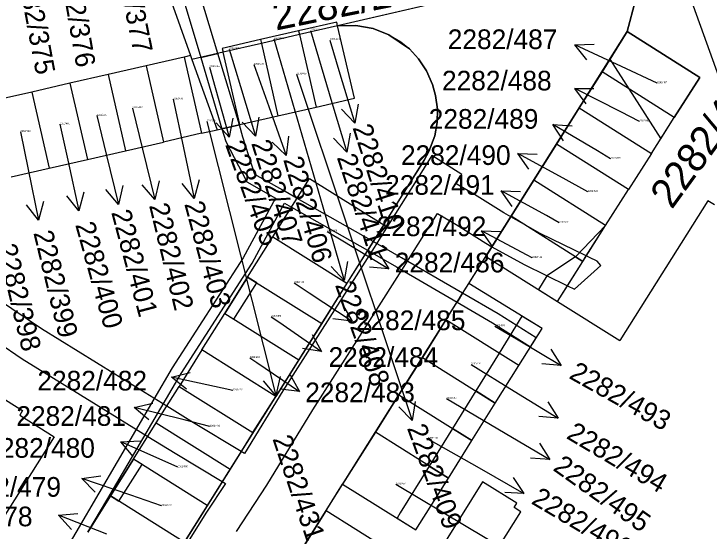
# Model space of a CAD drawing. Extents: x -785744 to -782822, y -1067550 to -1063910.
# Drawn here: x -783898.25 to -783857.94, y -1066019.89 to -1065989.9 of the extents above; entities that cross this region are included whole.
import ezdxf

# ---------------------------------------------------------------- set-up
doc = ezdxf.new("R2010")
doc.units = 0
for name, color, linetype in [('Hranice parcel', 7, 'Continuous'), ('Parcelní čísla', 7, 'Continuous'), ('Pop_ČP_popisy', 7, 'Continuous'), ('Věcná břemena k části', 7, 'Continuous')]:
    doc.layers.add(name, color=color, linetype=linetype)

msp = doc.modelspace()

# ---------------------------------------------------------------- linework, layer by layer
at = {"layer": 'Hranice parcel'}
for p, q in [((-783890.63, -1065984.95), (-783888.01, -1065992.32)), ((-783859.92, -1065986.45), (-783855.78, -1065998.04)), ((-783862.2, -1065989.09), (-783862.69, -1065990.93)), ((-783879.53, -1065990.38), (-783881.74, -1065990.88)), ((-783879.48, -1065990.59), (-783879.53, -1065990.38)), ((-783879.48, -1065990.59), (-783881.69, -1065991.1)), ((-783878.43, -1065990.58), (-783879.48, -1065990.59)), ((-783877.42, -1065990.75), (-783878.43, -1065990.58)), ((-783876.51, -1065991.11), (-783877.42, -1065990.75)), ((-783881.74, -1065990.88), (-783883.95, -1065991.39)), ((-783881.74, -1065990.88), (-783881.69, -1065991.1)), ((-783875.32, -1065991.93), (-783876.51, -1065991.11)), ((-783862.69, -1065990.93), (-783864.15, -1065993.26)), ((-783862.69, -1065990.93), (-783858.48, -1065993.59)), ((-783883.95, -1065991.39), (-783886.17, -1065991.9)), ((-783883.9, -1065991.61), (-783886.11, -1065992.12)), ((-783883.95, -1065991.39), (-783883.9, -1065991.61)), ((-783886.17, -1065991.9), (-783886.11, -1065992.12)), ((-783874.8, -1065992.5), (-783875.32, -1065991.93)), ((-783888.38, -1065992.4), (-783890.59, -1065992.91)), ((-783886.11, -1065992.12), (-783887.93, -1065992.54)), ((-783885.15, -1065996.32), (-783886.11, -1065992.12)), ((-783874.32, -1065993.21), (-783874.8, -1065992.5)), ((-783890.59, -1065992.91), (-783892.79, -1065993.42)), ((-783890.59, -1065992.91), (-783889.58, -1065997.33)), ((-783873.97, -1065994), (-783874.32, -1065993.21)), ((-783892.79, -1065993.42), (-783895, -1065993.92)), ((-783892.79, -1065993.42), (-783891.78, -1065997.84)), ((-783864.15, -1065993.26), (-783865.47, -1065995.35)), ((-783859.96, -1065995.91), (-783864.15, -1065993.26)), ((-783858.48, -1065993.59), (-783859.96, -1065995.91)), ((-783895, -1065993.92), (-783897.21, -1065994.43)), ((-783895, -1065993.92), (-783893.99, -1065998.34)), ((-783873.8, -1065994.63), (-783873.97, -1065994)), ((-783897.21, -1065994.43), (-783899.42, -1065994.93)), ((-783897.21, -1065994.43), (-783896.2, -1065998.85)), ((-783873.69, -1065995.42), (-783873.8, -1065994.63)), ((-783873.71, -1065996.2), (-783873.69, -1065995.42)), ((-783865.47, -1065995.35), (-783866.78, -1065997.45)), ((-783865.47, -1065995.35), (-783861.28, -1065998)), ((-783861.28, -1065998), (-783859.96, -1065995.91)), ((-783873.85, -1065996.97), (-783873.71, -1065996.2)), ((-783887.37, -1065996.82), (-783889.58, -1065997.33)), ((-783887.37, -1065996.82), (-783886.47, -1065996.62)), ((-783874.19, -1065997.88), (-783873.85, -1065996.97)), ((-783891.78, -1065997.84), (-783889.58, -1065997.33)), ((-783866.78, -1065997.45), (-783868.1, -1065999.55)), ((-783862.61, -1066000.09), (-783866.78, -1065997.45)), ((-783893.99, -1065998.34), (-783891.78, -1065997.84)), ((-783874.46, -1065998.39), (-783874.19, -1065997.88)), ((-783861.28, -1065998), (-783862.61, -1066000.09)), ((-783896.2, -1065998.85), (-783893.99, -1065998.34)), ((-783876.81, -1066002.13), (-783874.46, -1065998.39)), ((-783898.41, -1065999.35), (-783896.2, -1065998.85)), ((-783883.23, -1066002.82), (-783881.11, -1065999.44)), ((-783881.11, -1065999.44), (-783876.81, -1066002.13)), ((-783868.1, -1065999.55), (-783869.42, -1066001.64)), ((-783863.94, -1066002.18), (-783868.1, -1065999.55)), ((-783863.94, -1066002.18), (-783862.61, -1066000.09)), ((-783858.01, -1066000.74), (-783863.11, -1066008.85)), ((-783857.63, -1066000.98), (-783858.01, -1066000.74)), ((-783869.42, -1066001.64), (-783870.89, -1066003.97)), ((-783865.26, -1066004.26), (-783869.42, -1066001.64)), ((-783876.81, -1066002.13), (-783878.94, -1066005.52)), ((-783865.26, -1066004.26), (-783863.94, -1066002.18)), ((-783884.7, -1066005.16), (-783883.23, -1066002.82)), ((-783883.23, -1066002.82), (-783878.94, -1066005.52)), ((-783870.89, -1066003.97), (-783866.73, -1066006.58)), ((-783866.73, -1066006.58), (-783865.26, -1066004.26)), ((-783886.02, -1066007.27), (-783884.7, -1066005.16)), ((-783884.7, -1066005.16), (-783880.4, -1066007.85)), ((-783878.94, -1066005.52), (-783880.4, -1066007.85)), ((-783873.2, -1066007.65), (-783871.88, -1066005.53)), ((-783907.69, -1066006.65), (-783897.75, -1066012.91)), ((-783866.73, -1066006.58), (-783863.11, -1066008.85)), ((-783887.35, -1066009.39), (-783886.02, -1066007.27)), ((-783886.02, -1066007.27), (-783881.73, -1066009.96)), ((-783873.2, -1066007.65), (-783874.56, -1066009.82)), ((-783868.98, -1066010.3), (-783873.2, -1066007.65)), ((-783880.4, -1066007.85), (-783881.73, -1066009.96)), ((-783868.98, -1066010.3), (-783867.62, -1066008.14)), ((-783887.35, -1066009.39), (-783888.67, -1066011.5)), ((-783883.06, -1066012.08), (-783887.35, -1066009.39)), ((-783881.73, -1066009.96), (-783883.06, -1066012.08)), ((-783874.56, -1066009.82), (-783875.93, -1066011.99)), ((-783874.56, -1066009.82), (-783870.34, -1066012.48)), ((-783870.34, -1066012.48), (-783868.98, -1066010.3)), ((-783890, -1066013.62), (-783888.67, -1066011.5)), ((-783888.67, -1066011.5), (-783884.39, -1066014.18)), ((-783884.39, -1066014.18), (-783883.06, -1066012.08)), ((-783875.93, -1066011.99), (-783877.29, -1066014.16)), ((-783875.93, -1066011.99), (-783871.7, -1066014.65)), ((-783871.7, -1066014.65), (-783870.34, -1066012.48)), ((-783897.75, -1066012.91), (-783897.91, -1066013.17)), ((-783897.91, -1066013.17), (-783895.92, -1066014.42)), ((-783891.32, -1066015.73), (-783890, -1066013.62)), ((-783890, -1066013.62), (-783885.72, -1066016.3)), ((-783884.39, -1066014.18), (-783885.72, -1066016.3)), ((-783877.29, -1066014.16), (-783879.19, -1066017.18)), ((-783873.05, -1066016.82), (-783877.29, -1066014.16)), ((-783895.92, -1066014.42), (-783899.75, -1066020.51)), ((-783873.05, -1066016.82), (-783871.7, -1066014.65)), ((-783892.65, -1066017.85), (-783891.32, -1066015.73)), ((-783887.04, -1066018.41), (-783891.32, -1066015.73)), ((-783885.72, -1066016.3), (-783887.04, -1066018.41)), ((-783874.94, -1066019.83), (-783873.05, -1066016.82)), ((-783880.14, -1066018.7), (-783879.19, -1066017.18)), ((-783892.65, -1066017.85), (-783893.97, -1066019.96)), ((-783888.37, -1066020.53), (-783892.65, -1066017.85)), ((-783887.04, -1066018.41), (-783888.37, -1066020.53)), ((-783880.14, -1066018.7), (-783881.61, -1066021.04)), ((-783880.14, -1066018.7), (-783875.96, -1066021.32))]:
    msp.add_line(p, q, dxfattribs=at)
for points in [[(-783860.05, -1065986.09), (-783879.48, -1065990.59)], [(-783878.51, -1065994.79), (-783879.48, -1065990.59)], [(-783881.69, -1065991.1), (-783883.9, -1065991.61)], [(-783881.69, -1065991.1), (-783880.73, -1065995.3)], [(-783883.9, -1065991.61), (-783882.94, -1065995.81)], [(-783888.01, -1065992.32), (-783888.38, -1065992.4)], [(-783888.38, -1065992.4), (-783887.37, -1065996.82)], [(-783888.01, -1065992.32), (-783887.93, -1065992.54)], [(-783887.93, -1065992.54), (-783886.47, -1065996.62)], [(-783880.73, -1065995.3), (-783878.51, -1065994.79)], [(-783882.94, -1065995.81), (-783880.73, -1065995.3)], [(-783885.15, -1065996.32), (-783882.94, -1065995.81)], [(-783886.47, -1065996.62), (-783885.15, -1065996.32)], [(-783871.88, -1066005.53), (-783870.89, -1066003.97)], [(-783867.62, -1066008.14), (-783871.88, -1066005.53)], [(-783879.19, -1066017.18), (-783874.94, -1066019.83)], [(-783871.08, -1066017.03), (-783874.36, -1066022.32)], [(-783869.08, -1066018.28), (-783871.08, -1066017.03)], [(-783869.25, -1066018.53), (-783869.08, -1066018.28)], [(-783868.86, -1066018.77), (-783869.25, -1066018.53)], [(-783872.69, -1066024.87), (-783868.86, -1066018.77)]]:
    msp.add_lwpolyline(points, dxfattribs=at)
at = {"layer": 'Pop_ČP_popisy'}
for p, q in [((-783863.01, -1065992.96), (-783865.732, -1065991.699)), ((-783879.35, -1065993.37), (-783878.488, -1065996.244)), ((-783886.58, -1065994.16), (-783885.765, -1065997.047)), ((-783885.11, -1065994.12), (-783884.248, -1065996.994)), ((-783863.06, -1065995.58), (-783865.733, -1065994.219)), ((-783879.81, -1065995.04), (-783878.949, -1065997.914)), ((-783883.47, -1065995.28), (-783882.459, -1065998.105)), ((-783864.41, -1065997.84), (-783866.993, -1065996.314)), ((-783888.42, -1065997.67), (-783887.795, -1066000.604)), ((-783892.9, -1065998.03), (-783892.189, -1066000.945)), ((-783890.79, -1065997.75), (-783890.083, -1066000.665)), ((-783866.4, -1065999.43), (-783869.034, -1065997.993)), ((-783895.12, -1065998.39), (-783894.479, -1066001.321)), ((-783897.43, -1065998.92), (-783896.835, -1066001.86)), ((-783867.37, -1066001.6), (-783869.998, -1066000.153)), ((-783879.94, -1066002.48), (-783879.104, -1066005.361)), ((-783868.49, -1066003.89), (-783871.14, -1066002.484)), ((-783879.08, -1066003.12), (-783876.515, -1066004.676)), ((-783881.14, -1066006.07), (-783878.64, -1066007.729)), ((-783882.88, -1066007.76), (-783880.416, -1066009.471)), ((-783869.1, -1066008.75), (-783866.52, -1066010.282)), ((-783883.79, -1066009.12), (-783883.055, -1066012.028)), ((-783884.17, -1066010.12), (-783881.69, -1066011.808)), ((-783886.18, -1066011.6), (-783889.114, -1066010.974)), ((-783876.1, -1066010.64), (-783875.149, -1066013.485)), ((-783869.25, -1066011.77), (-783866.699, -1066013.349)), ((-783888.37, -1066013.45), (-783891.28, -1066012.721)), ((-783869.76, -1066014.21), (-783867.175, -1066015.733)), ((-783889.31, -1066015.93), (-783892.053, -1066014.715)), ((-783871.28, -1066016.23), (-783868.675, -1066017.717)), ((-783891.48, -1066017.81), (-783894.319, -1066016.839)), ((-783892.87, -1066020.07), (-783895.658, -1066018.963)), ((-783872.03, -1066019.6), (-783869.452, -1066021.135))]:
    msp.add_line(p, q, dxfattribs=at)
for points in [[(-783881.06, -1065990.86), (-783879.81, -1065995.04)], [(-783883.17, -1065991.35), (-783879.94, -1066002.48)], [(-783879.93, -1065991.42), (-783879.35, -1065993.37)], [(-783885.76, -1065991.94), (-783885.11, -1065994.12)], [(-783865.035, -1065992.573), (-783865.732, -1065991.699), (-783864.614, -1065991.665)], [(-783884.34, -1065992.84), (-783883.47, -1065995.28)], [(-783886.91, -1065992.98), (-783886.58, -1065994.16)], [(-783860.95, -1065993.92), (-783863.01, -1065992.96)], [(-783881.87, -1065993.4), (-783876.1, -1066010.64)], [(-783865.069, -1065995.118), (-783865.733, -1065994.219), (-783864.615, -1065994.227)], [(-783889.02, -1065994.85), (-783888.42, -1065997.67)], [(-783878.297, -1065995.142), (-783878.488, -1065996.244), (-783879.254, -1065995.429)], [(-783891.37, -1065995.36), (-783890.79, -1065997.75)], [(-783861.97, -1065996.14), (-783863.06, -1065995.58)], [(-783893.45, -1065995.8), (-783892.9, -1065998.03)], [(-783885.555, -1065995.949), (-783885.765, -1065997.047), (-783886.518, -1065996.221)], [(-783884.057, -1065995.892), (-783884.248, -1065996.994), (-783885.014, -1065996.179)], [(-783895.58, -1065996.3), (-783895.12, -1065998.39)], [(-783887.07, -1065996.14), (-783883.79, -1066009.12)], [(-783866.386, -1065997.253), (-783866.993, -1065996.314), (-783865.877, -1065996.392)], [(-783897.87, -1065996.74), (-783897.43, -1065998.92)], [(-783878.757, -1065996.812), (-783878.949, -1065997.914), (-783879.715, -1065997.099)], [(-783882.325, -1065996.995), (-783882.459, -1065998.105), (-783883.267, -1065997.332)], [(-783868.395, -1065998.911), (-783869.034, -1065997.993), (-783867.916, -1065998.033)], [(-783863.65, -1065998.3), (-783864.41, -1065997.84)], [(-783889.833, -1065999.576), (-783890.083, -1066000.665), (-783890.805, -1065999.812)], [(-783887.514, -1065999.522), (-783887.795, -1066000.604), (-783888.492, -1065999.73)], [(-783864.97, -1066000.22), (-783866.4, -1065999.43)], [(-783891.94, -1065999.855), (-783892.189, -1066000.945), (-783892.912, -1066000.092)], [(-783894.204, -1066000.237), (-783894.479, -1066001.321), (-783895.181, -1066000.451)], [(-783869.363, -1066001.073), (-783869.998, -1066000.153), (-783868.881, -1066000.197)], [(-783896.543, -1066000.781), (-783896.835, -1066001.86), (-783897.523, -1066000.979)], [(-783866.64, -1066002.01), (-783867.37, -1066001.6)], [(-783870.491, -1066003.394), (-783871.14, -1066002.484), (-783870.022, -1066002.511)], [(-783880.08, -1066002.52), (-783879.08, -1066003.12)], [(-783877.111, -1066003.73), (-783876.515, -1066004.676), (-783877.629, -1066004.585)], [(-783868.2, -1066004.05), (-783868.49, -1066003.89)], [(-783878.903, -1066004.262), (-783879.104, -1066005.361), (-783879.863, -1066004.54)], [(-783882, -1066005.5), (-783881.14, -1066006.07)], [(-783879.197, -1066006.759), (-783878.64, -1066007.729), (-783879.75, -1066007.593)], [(-783883.33, -1066007.46), (-783882.88, -1066007.76)], [(-783870.36, -1066008.01), (-783869.1, -1066008.75)], [(-783880.952, -1066008.49), (-783880.416, -1066009.471), (-783881.522, -1066009.311)], [(-783867.125, -1066009.341), (-783866.52, -1066010.282), (-783867.636, -1066010.201)], [(-783884.57, -1066009.85), (-783884.17, -1066010.12)], [(-783871.74, -1066010.23), (-783869.25, -1066011.77)], [(-783888.24, -1066011.671), (-783889.114, -1066010.974), (-783888.032, -1066010.693)], [(-783882.815, -1066010.936), (-783883.055, -1066012.028), (-783883.784, -1066011.182)], [(-783882.235, -1066010.832), (-783881.69, -1066011.808), (-783882.798, -1066011.659)], [(-783885.56, -1066011.74), (-783886.18, -1066011.6)], [(-783890.432, -1066013.449), (-783891.28, -1066012.721), (-783890.188, -1066012.479)], [(-783874.992, -1066012.378), (-783875.149, -1066013.485), (-783875.94, -1066012.695)], [(-783873.17, -1066012.21), (-783869.76, -1066014.21)], [(-783867.286, -1066012.398), (-783866.699, -1066013.349), (-783867.813, -1066013.248)], [(-783886.89, -1066013.83), (-783888.37, -1066013.45)], [(-783874.25, -1066014.54), (-783871.28, -1066016.23)], [(-783891.341, -1066015.577), (-783892.053, -1066014.715), (-783890.936, -1066014.663)], [(-783867.783, -1066014.795), (-783867.175, -1066015.733), (-783868.291, -1066015.656)], [(-783888.74, -1066016.19), (-783889.31, -1066015.93)], [(-783893.534, -1066017.636), (-783894.319, -1066016.839), (-783893.211, -1066016.69)], [(-783869.295, -1066016.787), (-783868.675, -1066017.717), (-783869.791, -1066017.656)], [(-783876.11, -1066017.18), (-783872.03, -1066019.6)], [(-783889.7, -1066018.42), (-783891.48, -1066017.81)], [(-783894.913, -1066019.797), (-783895.658, -1066018.963), (-783894.544, -1066018.867)]]:
    msp.add_lwpolyline(points, dxfattribs=at)
at = {"layer": 'Věcná břemena k části'}
for p, q in [((-783860.05, -1065986.09), (-783879.48, -1065990.59)), ((-783879.48, -1065990.59), (-783878.43, -1065990.58)), ((-783878.43, -1065990.58), (-783877.42, -1065990.75)), ((-783877.42, -1065990.75), (-783876.51, -1065991.11)), ((-783876.51, -1065991.11), (-783875.32, -1065991.93)), ((-783875.32, -1065991.93), (-783874.8, -1065992.5)), ((-783874.8, -1065992.5), (-783874.32, -1065993.21)), ((-783874.32, -1065993.21), (-783873.97, -1065994)), ((-783873.97, -1065994), (-783873.8, -1065994.63)), ((-783873.8, -1065994.63), (-783873.69, -1065995.42)), ((-783873.69, -1065995.42), (-783873.71, -1065996.2)), ((-783873.71, -1065996.2), (-783873.85, -1065996.97)), ((-783873.85, -1065996.97), (-783874.19, -1065997.88)), ((-783874.19, -1065997.88), (-783874.46, -1065998.39)), ((-783874.46, -1065998.39), (-783881.92, -1066010.26)), ((-783874.01, -1065998.12), (-783874.91, -1065999.55)), ((-783872.27, -1065999.22), (-783874.01, -1065998.12)), ((-783872.6, -1065999.76), (-783872.27, -1065999.22)), ((-783874.91, -1065999.55), (-783876.78, -1066002.52)), ((-783871.54, -1066000.38), (-783872.6, -1065999.76)), ((-783869.85, -1066001.44), (-783871.54, -1066000.38)), ((-783875.04, -1066003.62), (-783873.69, -1066001.48)), ((-783873.69, -1066001.48), (-783872.6, -1066002.12)), ((-783872.6, -1066002.12), (-783870.89, -1066003.2)), ((-783876.78, -1066002.52), (-783877.37, -1066003.45)), ((-783877.37, -1066003.45), (-783879.21, -1066006.37)), ((-783875.63, -1066004.55), (-783875.04, -1066003.62)), ((-783864.43, -1066004.24), (-783864.87, -1066004.03)), ((-783865.75, -1066005.87), (-783864.21, -1066004.49)), ((-783864.21, -1066004.49), (-783864.43, -1066004.24)), ((-783877.47, -1066007.47), (-783875.63, -1066004.55)), ((-783896.65, -1066008.16), (-783899.82, -1066006.03)), ((-783879.21, -1066006.37), (-783882.66, -1066011.76)), ((-783900.98, -1066007.75), (-783897.77, -1066009.9)), ((-783880.92, -1066012.86), (-783877.47, -1066007.47)), ((-783892.4, -1066010.8), (-783896.65, -1066008.16)), ((-783897.77, -1066009.9), (-783893.48, -1066012.56)), ((-783881.92, -1066010.26), (-783897.56, -1066035.15)), ((-783882.66, -1066011.76), (-783884.88, -1066015.39)), ((-783883.59, -1066017.24), (-783880.92, -1066012.86)), ((-783885.99, -1066017.13), (-783887.09, -1066018.79)), ((-783885.35, -1066019.91), (-783883.59, -1066017.24)), ((-783892.78, -1066038.82), (-783879.52, -1066017.71)), ((-783887.09, -1066018.79), (-783890.54, -1066024.35))]:
    msp.add_line(p, q, dxfattribs=at)
for points in [[(-783889.97, -1065982.72), (-783890.11, -1065983.38), (-783889.71, -1065984.74), (-783887.42, -1065992.42), (-783886.43, -1065992.19), (-783888.74, -1065984.51)], [(-783860.05, -1065986.09), (-783879.48, -1065990.59)], [(-783879.52, -1066017.71), (-783862.69, -1065990.93), (-783862.2, -1065989.09)], [(-783879.52, -1066017.71), (-783862.69, -1065990.93), (-783862.2, -1065989.09)], [(-783879.48, -1065990.59), (-783878.43, -1065990.58), (-783877.42, -1065990.75)], [(-783877.42, -1065990.75), (-783876.51, -1065991.11), (-783875.82, -1065991.53)], [(-783862.69, -1065990.93), (-783863.69, -1065992.53)], [(-783858.48, -1065993.59), (-783862.69, -1065990.93)], [(-783875.82, -1065991.53), (-783875.32, -1065991.93), (-783874.8, -1065992.5)], [(-783886.43, -1065992.19), (-783887.42, -1065992.42)], [(-783887.42, -1065992.42), (-783886.19, -1065996.56)], [(-783885.18, -1065996.33), (-783886.43, -1065992.19)], [(-783874.8, -1065992.5), (-783874.32, -1065993.21), (-783873.97, -1065994)], [(-783863.69, -1065992.53), (-783862.6, -1065994.24)], [(-783859.96, -1065995.91), (-783858.48, -1065993.59)], [(-783873.97, -1065994), (-783873.8, -1065994.63), (-783873.69, -1065995.42)], [(-783862.6, -1065994.24), (-783860.74, -1065997.15)], [(-783873.69, -1065995.42), (-783873.71, -1065996.2)], [(-783860.74, -1065997.15), (-783859.96, -1065995.91)], [(-783893.97, -1066019.96), (-783892.8, -1066018), (-783888.55, -1066010.75), (-783884.43, -1066004.35), (-783882.56, -1066000.87), (-783882.15, -1066001.1), (-783877.74, -1066003.61), (-783876.07, -1066004.56), (-783872.55, -1066006.61), (-783872.23, -1066006.1), (-783875.77, -1066004.04), (-783877.42, -1066003.1), (-783881.83, -1066000.6), (-783882.53, -1066000.2), (-783884.28, -1065999.22), (-783884.97, -1065997.04), (-783885.18, -1065996.33), (-783886.19, -1065996.56)], [(-783886.19, -1065996.56), (-783885.18, -1065996.33)], [(-783873.71, -1065996.2), (-783873.85, -1065996.97), (-783874.19, -1065997.88), (-783874.46, -1065998.39)], [(-783886.19, -1065996.56), (-783885.97, -1065997.31), (-783884.75, -1065999.64), (-783883.08, -1066000.58), (-783884.95, -1066004.05), (-783889.07, -1066010.43), (-783893.32, -1066017.7), (-783897.33, -1066024.54)], [(-783874.46, -1065998.39), (-783881.92, -1066010.26)], [(-783867.73, -1066002.63), (-783868.82, -1066002.02), (-783869.44, -1066001.67), (-783869.85, -1066001.44)], [(-783863.94, -1066002.18), (-783865.68, -1066003.99)], [(-783865.06, -1066003.94), (-783863.94, -1066002.18)], [(-783864.87, -1066004.03), (-783865.06, -1066003.94), (-783867.73, -1066002.63)], [(-783870.89, -1066003.2), (-783870.53, -1066003.4), (-783868.67, -1066004.43)], [(-783865.68, -1066003.99), (-783867.34, -1066005.09)], [(-783865.68, -1066003.99), (-783865.26, -1066004.26)], [(-783865.26, -1066004.26), (-783865.68, -1066003.99)], [(-783865.26, -1066004.26), (-783865.06, -1066003.94)], [(-783868.67, -1066004.43), (-783866.15, -1066005.67), (-783865.75, -1066005.87)], [(-783866.15, -1066005.67), (-783865.26, -1066004.26)], [(-783884.7, -1066005.16), (-783886.02, -1066007.27)], [(-783884.16, -1066005.5), (-783884.7, -1066005.16)], [(-783867.34, -1066005.09), (-783867.83, -1066005.89)], [(-783885.49, -1066007.6), (-783884.16, -1066005.5)], [(-783866.73, -1066006.58), (-783866.15, -1066005.67)], [(-783872.23, -1066006.1), (-783872.55, -1066006.61)], [(-783870.18, -1066007.29), (-783872.23, -1066006.1)], [(-783867.83, -1066005.89), (-783866.73, -1066006.58)], [(-783872.55, -1066006.61), (-783870.5, -1066007.81)], [(-783886.02, -1066007.27), (-783885.49, -1066007.6)], [(-783867.97, -1066008.69), (-783870.18, -1066007.29)], [(-783868.79, -1066007.43), (-783870.12, -1066009.58)], [(-783867.62, -1066008.14), (-783868.79, -1066007.43)], [(-783870.5, -1066007.81), (-783868.29, -1066009.21)], [(-783868.98, -1066010.3), (-783867.62, -1066008.14)], [(-783868.29, -1066009.21), (-783867.97, -1066008.69)], [(-783870.12, -1066009.58), (-783871.47, -1066011.76)], [(-783881.92, -1066010.26), (-783897.56, -1066035.15)], [(-783870.34, -1066012.48), (-783868.98, -1066010.3)], [(-783887.83, -1066013.61), (-783889.39, -1066012.65), (-783892.4, -1066010.8)], [(-783871.47, -1066011.76), (-783872.82, -1066013.94)], [(-783871.47, -1066011.76), (-783870.34, -1066012.48)], [(-783870.34, -1066012.48), (-783871.47, -1066011.76)], [(-783893.48, -1066012.56), (-783890.49, -1066014.4), (-783888.91, -1066015.37)], [(-783871.7, -1066014.65), (-783870.34, -1066012.48)], [(-783884.88, -1066015.39), (-783885.08, -1066015.27), (-783887.83, -1066013.61)], [(-783872.82, -1066013.94), (-783874.17, -1066016.12)], [(-783872.82, -1066013.94), (-783871.7, -1066014.65)], [(-783871.7, -1066014.65), (-783872.82, -1066013.94)], [(-783873.05, -1066016.82), (-783871.7, -1066014.65)], [(-783888.91, -1066015.37), (-783886.17, -1066017.02), (-783885.99, -1066017.13)], [(-783891.32, -1066015.73), (-783892.65, -1066017.85)], [(-783890.82, -1066016.04), (-783891.32, -1066015.73)], [(-783892.17, -1066018.15), (-783890.82, -1066016.04)], [(-783874.17, -1066016.12), (-783875.86, -1066018.84)], [(-783873.05, -1066016.82), (-783874.17, -1066016.12)], [(-783874.17, -1066016.12), (-783873.05, -1066016.82)], [(-783874.94, -1066019.83), (-783873.05, -1066016.82)], [(-783893.7, -1066040.81), (-783893.37, -1066039.84), (-783892.78, -1066038.82), (-783879.52, -1066017.71)], [(-783892.65, -1066017.85), (-783892.17, -1066018.15)], [(-783875.86, -1066018.84), (-783876.03, -1066019.15)], [(-783876.03, -1066019.15), (-783874.94, -1066019.83)]]:
    msp.add_lwpolyline(points, dxfattribs=at)

# ---------------------------------------------------------------- texts
at = {"layer": 'Parcelní čísla'}
for s, rotation, p in [('2282/278', 11.5322, (-783883.06, -1065990.87)), ('2282/458', 54, (-783860.1, -1066001.28))]:
    msp.add_text(s, height=1.7, rotation=rotation, dxfattribs=at).set_placement(p)
for s, p in [('2282/411', (-783881.06, -1065990.86)), ('2282/408', (-783883.17, -1065991.35)), ('2282/410', (-783879.93, -1065991.42)), ('2282/407', (-783885.76, -1065991.94)), ('2282/406', (-783884.34, -1065992.84)), ('2282/405', (-783886.91, -1065992.98)), ('2282/409', (-783881.87, -1065993.4)), ('2282/487', (-783860.95, -1065993.92)), ('2282/403', (-783889.02, -1065994.85)), ('2282/402', (-783891.37, -1065995.36)), ('2282/401', (-783893.45, -1065995.8)), ('2282/431', (-783887.07, -1065996.14)), ('2282/488', (-783861.97, -1065996.14)), ('2282/400', (-783895.58, -1065996.3)), ('2282/399', (-783897.87, -1065996.74)), ('2282/489', (-783863.65, -1065998.3)), ('2282/490', (-783864.97, -1066000.22)), ('2282/491', (-783866.64, -1066002.01)), ('2282/486', (-783880.08, -1066002.52)), ('2282/492', (-783868.2, -1066004.05)), ('2282/485', (-783882, -1066005.5)), ('2282/484', (-783883.33, -1066007.46)), ('2282/493', (-783870.36, -1066008.01)), ('2282/483', (-783884.57, -1066009.85)), ('2282/494', (-783871.74, -1066010.23)), ('2282/482', (-783885.56, -1066011.74)), ('2282/495', (-783873.17, -1066012.21)), ('2282/481', (-783886.89, -1066013.83)), ('2282/496', (-783874.25, -1066014.54)), ('2282/480', (-783888.74, -1066016.19)), ('2282/497', (-783876.11, -1066017.18)), ('2282/479', (-783889.7, -1066018.42))]:
    msp.add_text(s, height=0.1, dxfattribs=at).set_placement(p)
at = {"layer": 'Pop_ČP_popisy'}
for s, rotation, p in [('2282/377', 281.4682, (-783892.567, -1065986.023)), ('2282/376', 279.8804, (-783895.708, -1065986.802)), ('2282/375', 280.6394, (-783898.128, -1065987.242)), ('2282/410', 287.8635, (-783878.625, -1065996.493)), ('2282/405', 289.752, (-783886.014, -1065997.478)), ('2282/407', 287.7043, (-783884.502, -1065997.397)), ('2282/411', 288.2204, (-783879.535, -1065998.22)), ('2282/406', 286.3598, (-783882.643, -1065998.341)), ('2282/402', 283.7256, (-783890.421, -1066001.008)), ('2282/403', 284.9854, (-783888.377, -1066000.919)), ('2282/401', 284.8702, (-783892.614, -1066001.406)), ('2282/400', 285.5923, (-783894.703, -1066002.123)), ('2282/399', 283.7203, (-783897.129, -1066002.596)), ('2282/398', 283.4668, (-783899.237, -1066003.37)), ('2282/408', 289.8245, (-783879.643, -1066005.624)), ('2282/493', 330.6893, (-783866.121, -1066011)), ('2282/409', 290.0198, (-783875.47, -1066013.919)), ('2282/494', 329.2635, (-783866.274, -1066014.482)), ('2282/431', 288.4541, (-783883.268, -1066014.54)), ('2282/495', 324.5918, (-783867.045, -1066016.333)), ('2282/496', 329.4068, (-783868.308, -1066018.269)), ('2282/478', 0.1176, (-783903.53, -1066019.627))]:
    msp.add_text(s, height=1.14, rotation=rotation, dxfattribs=at).set_placement(p)
for s, p in [('2282/487', (-783873.094, -1065991.94)), ('2282/488', (-783873.429, -1065994.34)), ('2282/489', (-783874.197, -1065996.56)), ('2282/490', (-783875.807, -1065998.66)), ('2282/491', (-783876.726, -1066000.39)), ('2282/492', (-783877.215, -1066002.79)), ('2282/486', (-783876.167, -1066004.89)), ('2282/485', (-783878.425, -1066008.24)), ('2282/484', (-783880.007, -1066010.37)), ('2282/482', (-783896.891, -1066011.74)), ('2282/483', (-783881.359, -1066012.42)), ('2282/481', (-783898.111, -1066013.79)), ('2282/480', (-783899.913, -1066015.64)), ('2282/479', (-783901.878, -1066017.9))]:
    msp.add_text(s, height=1.14, dxfattribs=at).set_placement(p)

doc.saveas('drawing.dxf')
